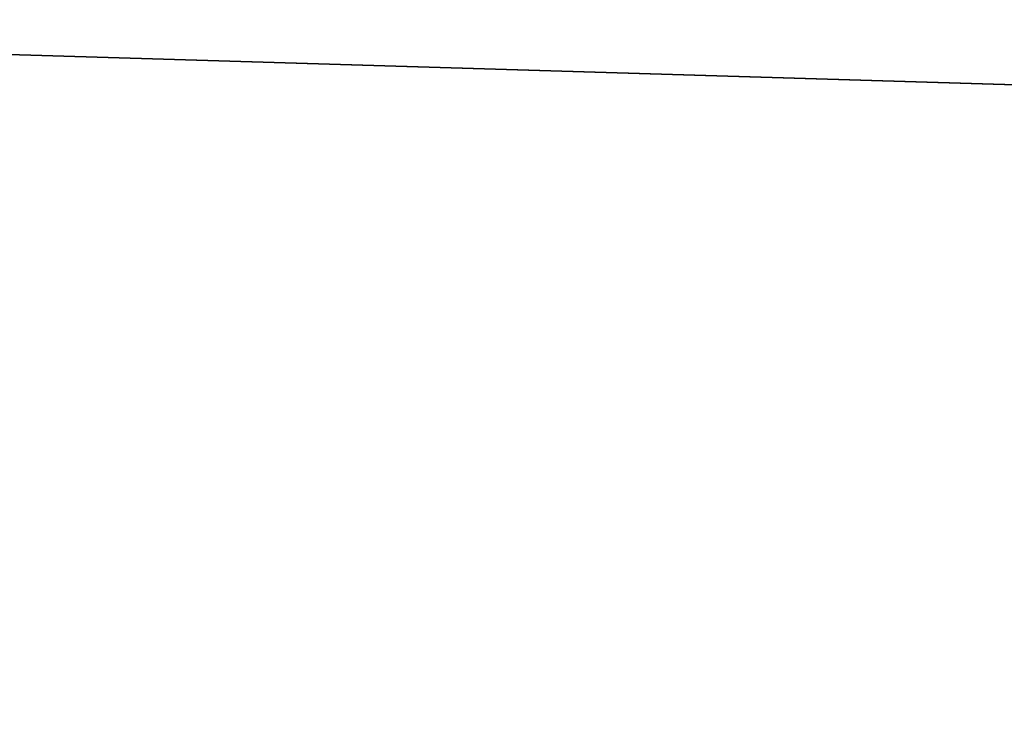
# Model space of a CAD drawing. Header units: millimetres. Extents: x -522 to 188, y -54 to 63.
# Tile 625 of 656: x -3.79519 to -3.78441, y -36.79234 to -36.78468. Entities that reach past the tile are written whole.
import ezdxf

# ---------------------------------------------------------------- set-up
doc = ezdxf.new("R2010")
doc.units = ezdxf.units.MM
doc.header["$LTSCALE"] = 65.185185
for name, color, linetype in [('1', 7, 'CONTINUOUS'), ('2', 7, 'CONTINUOUS'), ('8', 7, 'CONTINUOUS'), ('9', 7, 'CONTINUOUS')]:
    doc.layers.add(name, color=color, linetype=linetype)

msp = doc.modelspace()

# ---------------------------------------------------------------- linework, layer by layer
at = {"layer": '1', "color": 7, "linetype": 'CONTINUOUS'}
for points in [[(-4.178775, -36.8, -12.310068), (-3.364648, 23, -12.557036), (-3.364709, -36.8, -12.557017), (-4.178775, -36.8, -12.310068)], [(-4.178713, 23, -12.310092), (-3.364648, 23, -12.557036), (-4.178775, -36.8, -12.310068), (-4.178713, 23, -12.310092)]]:
    msp.add_3dface(points, dxfattribs=at)
at = {"layer": '2', "color": 7, "linetype": 'CONTINUOUS'}
for points in [[(-3.364709, -36.8, 12.557017), (-4.178713, 23, 12.310092), (-4.178775, -36.8, 12.310068), (-3.364709, -36.8, 12.557017)], [(-3.364648, 23, 12.557036), (-4.178713, 23, 12.310092), (-3.364709, -36.8, 12.557017), (-3.364648, 23, 12.557036)]]:
    msp.add_3dface(points, dxfattribs=at)
at = {"layer": '8', "color": 3, "linetype": 'CONTINUOUS'}
for points in [[(-3.580653, -36.770913, -10.548265), (-4.217377, -36.792709, -10.181648), (-4.262876, -36.770913, -10.291494), (-3.580653, -36.770913, -10.548265)], [(-3.542435, -36.792709, -10.435678), (-4.217377, -36.792709, -10.181648), (-3.580653, -36.770913, -10.548265), (-3.542435, -36.792709, -10.435678)]]:
    msp.add_3dface(points, dxfattribs=at)
at = {"layer": '9', "color": 3, "linetype": 'CONTINUOUS'}
for points in [[(-4.217377, -36.792709, 10.181648), (-3.542435, -36.792709, 10.435678), (-4.262876, -36.770913, 10.291494), (-4.217377, -36.792709, 10.181648)], [(-4.262876, -36.770913, 10.291494), (-3.542435, -36.792709, 10.435678), (-3.580653, -36.770913, 10.548265), (-4.262876, -36.770913, 10.291494)]]:
    msp.add_3dface(points, dxfattribs=at)

doc.saveas('drawing.dxf')
